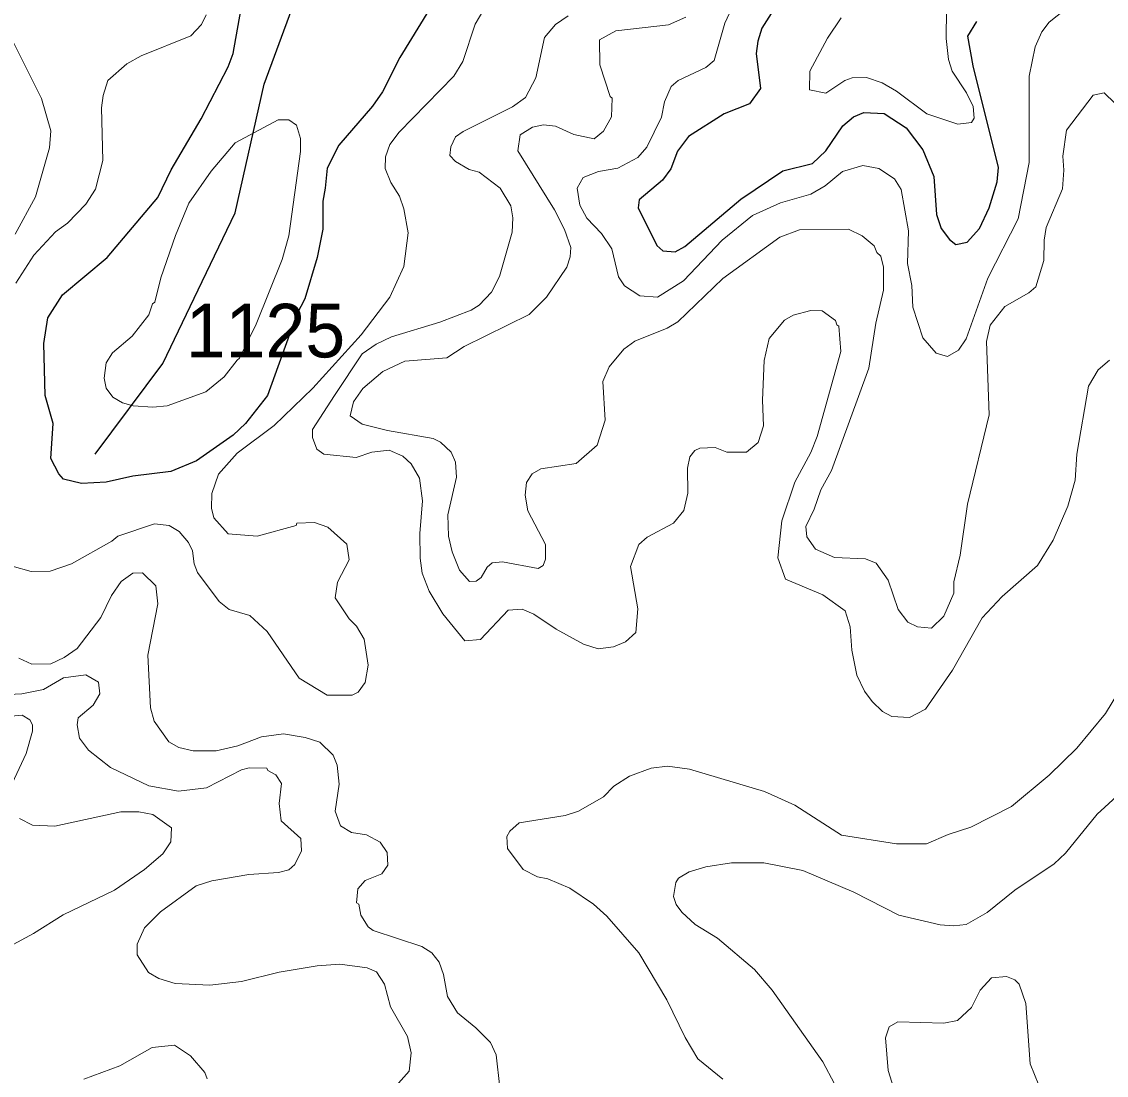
# Model space of a CAD drawing. Extents: x 447.8 to 473.9, y 7733.1 to 7760.8.
# Drawn here: x 466.24 to 467.859, y 7739.144 to 7740.716 of the extents above; entities that cross this region are included whole.
import ezdxf

# ---------------------------------------------------------------- set-up
doc = ezdxf.new("R2010")
doc.units = 0
doc.header["$LTSCALE"] = 0.032
for name, color, linetype, lineweight in [('1', 7, 'Continuous', 25), ('2', 7, 'Continuous', 13), ('26', 7, 'Continuous', 25)]:
    doc.layers.add(name, color=color, linetype=linetype, lineweight=lineweight)
doc.layers.add('21', color=7, linetype='Continuous')

msp = doc.modelspace()

# ---------------------------------------------------------------- linework, layer by layer
at = {"layer": '1'}
for points in [[(466.8622, 7740.7573), (466.8045, 7740.6629), (466.779, 7740.6118), (466.7638, 7740.59), (466.7138, 7740.5319), (466.696, 7740.4979), (466.6931, 7740.4678), (466.6895, 7740.4483), (466.6895, 7740.4066), (466.6813, 7740.3645), (466.663, 7740.3028), (466.6511, 7740.28), (466.607, 7740.1583), (466.5743, 7740.1164), (466.5557, 7740.099), (466.5013, 7740.0607), (466.4627, 7740.0451), (466.4062, 7740.0382), (466.3665, 7740.0292), (466.3293, 7740.0271), (466.3029, 7740.0337), (466.2955, 7740.0414), (466.284, 7740.0643), (466.2871, 7740.1168), (466.2751, 7740.1584), (466.2735, 7740.2358), (466.2793, 7740.2742), (466.3013, 7740.3086), (466.3678, 7740.3642), (466.4436, 7740.4538), (466.4636, 7740.4954), (466.5079, 7740.5714), (466.5484, 7740.649), (466.5557, 7740.6687), (466.5696, 7740.7467)], [(467.369, 7740.7449), (467.3451, 7740.7064), (467.3387, 7740.6872), (467.3364, 7740.6687), (467.3428, 7740.6165), (467.3264, 7740.5937), (467.2887, 7740.5787), (467.2355, 7740.5448), (467.2192, 7740.5229), (467.2089, 7740.4968), (467.1966, 7740.4798), (467.1618, 7740.4502), (467.1604, 7740.4384), (467.1881, 7740.3822), (467.1972, 7740.3745), (467.2153, 7740.3726), (467.2299, 7740.3809), (467.3133, 7740.4513), (467.3764, 7740.4935), (467.4205, 7740.5048), (467.4404, 7740.5238), (467.4657, 7740.561)], [(467.5851, 7740.5248), (467.6017, 7740.4852), (467.6056, 7740.4286), (467.6126, 7740.4076), (467.625, 7740.391), (467.6343, 7740.384), (467.6511, 7740.3871), (467.6699, 7740.4074), (467.6841, 7740.4387), (467.6963, 7740.4775), (467.698, 7740.4988), (467.6602, 7740.6506), (467.6524, 7740.6948), (467.6655, 7740.7166)], [(467.4657, 7740.561), (467.4815, 7740.5745), (467.4971, 7740.5809), (467.5274, 7740.5792), (467.5601, 7740.5581), (467.5851, 7740.5248)]]:
    msp.add_lwpolyline(points, dxfattribs=at)
at = {"layer": '2'}
for points in [[(467.3162, 7740.7711), (467.2895, 7740.7142), (467.2736, 7740.6585), (467.2613, 7740.6477), (467.22, 7740.6286), (467.2096, 7740.6198), (467.1996, 7740.5968), (467.1953, 7740.5737), (467.173, 7740.5291), (467.1599, 7740.5137), (467.1301, 7740.4979), (467.1011, 7740.4927), (467.0782, 7740.4836), (467.0695, 7740.4677), (467.0732, 7740.4427), (467.0835, 7740.4232), (467.1057, 7740.4003), (467.1212, 7740.3772), (467.1309, 7740.3355), (467.1401, 7740.3222), (467.163, 7740.3069), (467.1894, 7740.3052), (467.2278, 7740.3297), (467.2858, 7740.3901), (467.331, 7740.4272), (467.3729, 7740.4461), (467.4178, 7740.4589), (467.4393, 7740.4713), (467.4655, 7740.4927), (467.4957, 7740.5016), (467.5194, 7740.4974), (467.543, 7740.4817), (467.5528, 7740.4658), (467.5639, 7740.4041), (467.5625, 7740.3553), (467.5688, 7740.3224), (467.5701, 7740.2901), (467.5852, 7740.2445), (467.6048, 7740.2215), (467.622, 7740.2164), (467.6385, 7740.2258), (467.6498, 7740.2429), (467.682, 7740.3335), (467.7275, 7740.4223), (467.7436, 7740.506), (467.7437, 7740.635), (467.753, 7740.6789), (467.7625, 7740.7013), (467.7735, 7740.7157), (467.8308, 7740.7614)], [(466.4751, 7739.9552), (466.4891, 7739.9389), (466.4953, 7739.9264), (466.4975, 7739.9069), (466.5026, 7739.8942), (466.5348, 7739.8507), (466.5499, 7739.8392), (466.581, 7739.8298), (466.6067, 7739.806), (466.6546, 7739.7365), (466.6963, 7739.7113), (466.7336, 7739.7112), (466.7426, 7739.7154), (466.7528, 7739.73), (466.7576, 7739.7558), (466.7512, 7739.7945), (466.7398, 7739.8141), (466.7292, 7739.8252), (466.7081, 7739.8563), (466.7114, 7739.88), (466.7288, 7739.9133), (466.7255, 7739.9364), (466.6973, 7739.9617), (466.6772, 7739.9686), (466.6509, 7739.9678), (466.6498, 7739.9646), (466.5916, 7739.9485), (466.5484, 7739.9521), (466.527, 7739.9759), (466.5236, 7739.99), (466.5239, 7740.012), (466.5339, 7740.0411), (466.5618, 7740.0725), (466.6171, 7740.1134), (466.6748, 7740.1695), (466.7469, 7740.2488), (466.7896, 7740.305), (466.8105, 7740.3509), (466.817, 7740.4013), (466.8106, 7740.4371), (466.8043, 7740.456), (466.791, 7740.4765), (466.7826, 7740.4974), (466.7834, 7740.5146), (466.7895, 7740.5332), (466.8037, 7740.5515), (466.8853, 7740.6349), (466.8986, 7740.6568), (466.917, 7740.7128), (466.93, 7740.7346)], [(467.6203, 7740.7343), (467.6202, 7740.6912), (467.6234, 7740.6599), (467.6288, 7740.6423), (467.6505, 7740.61), (467.6603, 7740.5899), (467.6618, 7740.5725), (467.6577, 7740.5658), (467.6372, 7740.5634), (467.5911, 7740.5787), (467.5458, 7740.6125), (467.5247, 7740.625), (467.5012, 7740.633), (467.4797, 7740.6323), (467.4685, 7740.6285), (467.4403, 7740.6098), (467.416, 7740.6145), (467.4165, 7740.6423), (467.443, 7740.6917), (467.4633, 7740.7223)], [(466.5156, 7740.7263), (466.5085, 7740.7119), (466.4926, 7740.6952), (466.4187, 7740.6655), (466.3972, 7740.6532), (466.3687, 7740.6285), (466.3617, 7740.6061), (466.3593, 7740.5876), (466.3616, 7740.5092), (466.3503, 7740.4661), (466.336, 7740.4438), (466.3085, 7740.4156), (466.2909, 7740.4027), (466.2586, 7740.368), (466.2316, 7740.3262)], [(467.0559, 7740.7252), (467.0369, 7740.7119), (467.0203, 7740.6925), (467.0078, 7740.6323), (466.9922, 7740.603), (466.9727, 7740.5893), (466.8993, 7740.5524), (466.8879, 7740.5443), (466.8806, 7740.5294), (466.8792, 7740.5168), (466.8879, 7740.5076), (466.9082, 7740.4956), (466.923, 7740.4917), (466.9542, 7740.4677), (466.9702, 7740.4416), (466.9732, 7740.4237), (466.9724, 7740.4021), (466.9536, 7740.3359), (466.9412, 7740.3124), (466.9229, 7740.2933), (466.9112, 7740.2858), (466.8645, 7740.2679), (466.792, 7740.2461), (466.7694, 7740.235), (466.7486, 7740.2206), (466.7069, 7740.1583), (466.6744, 7740.1076), (466.6743, 7740.0959), (466.6809, 7740.0782), (466.6912, 7740.0707), (466.7393, 7740.0656), (466.7628, 7740.0736), (466.7889, 7740.0767), (466.8091, 7740.0678), (466.8217, 7740.0564), (466.8338, 7740.035), (466.8386, 7740.0013), (466.8346, 7739.9522), (466.8348, 7739.9154), (466.838, 7739.8932), (466.8484, 7739.8664), (466.8688, 7739.8326), (466.9014, 7739.7923), (466.9251, 7739.7942), (466.9662, 7739.8382), (466.9871, 7739.8395), (467.0045, 7739.8322), (467.0377, 7739.8094), (467.0785, 7739.7872), (467.1007, 7739.7802), (467.1235, 7739.7834), (467.1414, 7739.7908), (467.1568, 7739.8046), (467.16, 7739.8401), (467.1489, 7739.9032), (467.1611, 7739.9358), (467.1739, 7739.9469), (467.2132, 7739.968), (467.2286, 7739.9865), (467.2346, 7740.0126), (467.2338, 7740.0501)], [(466.7354, 7740.1491), (466.7496, 7740.1688), (466.7791, 7740.1941), (466.8121, 7740.2097), (466.8746, 7740.2148), (466.9004, 7740.2314), (466.9975, 7740.2792), (467.0235, 7740.3049), (467.0539, 7740.3497), (467.059, 7740.3653), (467.0598, 7740.3794), (467.0505, 7740.4063), (467.0352, 7740.4356), (466.9807, 7740.5234), (466.984, 7740.5474), (467.0024, 7740.559), (467.0189, 7740.5624), (467.0368, 7740.5602), (467.0641, 7740.5479), (467.0948, 7740.5417), (467.1085, 7740.5528), (467.1204, 7740.5745), (467.1215, 7740.6022), (467.1184, 7740.6044), (467.1029, 7740.6518), (467.1026, 7740.6893), (467.127, 7740.7029), (467.2056, 7740.7117), (467.2316, 7740.7233)], [(466.2304, 7740.3992), (466.2607, 7740.4551), (466.2817, 7740.5279), (466.2839, 7740.5533), (466.27, 7740.6016), (466.2206, 7740.7003)], [(467.8719, 7740.5945), (467.8556, 7740.6101), (467.8391, 7740.6064), (467.7995, 7740.5545), (467.7942, 7740.5154), (467.7957, 7740.4945), (467.7934, 7740.4666), (467.7694, 7740.4092), (467.7661, 7740.3904), (467.7659, 7740.3598), (467.7539, 7740.3206), (467.7434, 7740.3114), (467.7073, 7740.2913), (467.6857, 7740.2634), (467.6803, 7740.2389), (467.6842, 7740.1293), (467.6519, 7739.9961), (467.641, 7739.92), (467.6314, 7739.8801), (467.6312, 7739.8636), (467.6163, 7739.8289), (467.5982, 7739.8113), (467.577, 7739.813), (467.5627, 7739.8201), (467.5482, 7739.8392), (467.5334, 7739.883), (467.5157, 7739.9083), (467.4997, 7739.9148), (467.4531, 7739.9165), (467.4249, 7739.9289), (467.4118, 7739.9472), (467.4103, 7739.963), (467.423, 7739.9888), (467.4327, 7740.0177), (467.4486, 7740.0465), (467.5044, 7740.1991), (467.5149, 7740.2664), (467.5263, 7740.3156), (467.5263, 7740.3499), (467.5223, 7740.3661), (467.5165, 7740.3719), (467.5126, 7740.382), (467.4945, 7740.3967), (467.4744, 7740.4068), (467.4012, 7740.4054), (467.3716, 7740.3949), (467.2867, 7740.3331), (467.2194, 7740.2684), (467.2036, 7740.2588), (467.1553, 7740.2394), (467.1387, 7740.2276), (467.1169, 7740.2012), (467.1076, 7740.1795), (467.1111, 7740.1214), (467.0992, 7740.0842), (467.0679, 7740.0571), (467.0149, 7740.0488), (467.0023, 7740.0414), (466.9935, 7740.0287), (466.9918, 7740.0098), (466.9956, 7739.9863), (467.0221, 7739.9361), (467.0221, 7739.9143), (467.0184, 7739.9048), (467.0109, 7739.9004), (466.958, 7739.9099), (466.9426, 7739.9085), (466.9351, 7739.9021), (466.9259, 7739.8868), (466.9187, 7739.8813), (466.9086, 7739.8808), (466.8938, 7739.8979), (466.8825, 7739.9251), (466.8775, 7739.9486), (466.8762, 7739.9802), (466.8891, 7740.0366), (466.8875, 7740.0591), (466.8813, 7740.0739), (466.8651, 7740.0887)], [(467.2928, 7740.0736), (467.3218, 7740.0736), (467.3392, 7740.0881), (467.3476, 7740.1133), (467.3461, 7740.1516), (467.3485, 7740.2104), (467.3558, 7740.2434), (467.3788, 7740.2707), (467.3915, 7740.2782), (467.4178, 7740.2851), (467.4347, 7740.2848), (467.4548, 7740.2705), (467.4566, 7740.2638), (467.46, 7740.2621), (467.4629, 7740.2239), (467.4276, 7740.0972), (467.418, 7740.0733), (467.3943, 7740.0289), (467.3746, 7739.9714), (467.3686, 7739.9163), (467.38, 7739.8842), (467.4358, 7739.8611), (467.4693, 7739.8368), (467.4766, 7739.8133), (467.4791, 7739.7782), (467.4867, 7739.7412), (467.4983, 7739.7172), (467.5093, 7739.7018), (467.5251, 7739.6865), (467.539, 7739.6794), (467.5652, 7739.6776), (467.5892, 7739.69), (467.6293, 7739.7486), (467.6736, 7739.8264), (467.7033, 7739.8584), (467.7561, 7739.9049), (467.7798, 7739.9423), (467.8013, 7739.9934), (467.8126, 7740.0322), (467.815, 7740.0707), (467.8322, 7740.1725), (467.8468, 7740.1966), (467.8639, 7740.2113)], [(466.8651, 7740.0887), (466.8543, 7740.0944), (466.7861, 7740.1061), (466.7486, 7740.1155), (466.7307, 7740.1279), (466.7354, 7740.1491)], [(467.2338, 7740.0501), (467.2373, 7740.0667), (467.2449, 7740.0765), (467.2521, 7740.0799), (467.2754, 7740.0807), (467.2928, 7740.0736)], [(466.3145, 7739.9073), (466.3748, 7739.9408), (466.3836, 7739.9485), (466.4386, 7739.9669), (466.4602, 7739.9644), (466.4751, 7739.9552)], [(466.2262, 7739.9039), (466.2546, 7739.8956), (466.2829, 7739.8962), (466.3145, 7739.9073)], [(466.4382, 7739.6722), (466.4323, 7739.692), (466.4283, 7739.7708), (466.4434, 7739.8474), (466.4403, 7739.8745), (466.4207, 7739.8935), (466.406, 7739.8931), (466.3885, 7739.8806), (466.3743, 7739.8599), (466.3586, 7739.8269), (466.323, 7739.7807), (466.3037, 7739.7673), (466.2838, 7739.7579), (466.2553, 7739.7575), (466.2361, 7739.7664)], [(467.9089, 7739.7684), (467.858, 7739.6837), (467.815, 7739.6319), (467.7738, 7739.5915), (467.7173, 7739.5449), (467.6567, 7739.5139), (467.623, 7739.5034), (467.5904, 7739.4894), (467.546, 7739.489), (467.4638, 7739.502), (467.3941, 7739.5468), (467.3486, 7739.5672), (467.2367, 7739.6006), (467.204, 7739.6052), (467.1796, 7739.602), (467.1475, 7739.5903), (467.124, 7739.5753), (467.1085, 7739.5596), (467.0712, 7739.5378), (467.0516, 7739.5314), (466.9828, 7739.5206), (466.9689, 7739.5081), (466.9645, 7739.5), (466.9654, 7739.4825), (466.9886, 7739.4507), (467.01, 7739.4401), (467.0256, 7739.4369), (467.0584, 7739.4229), (467.0938, 7739.3991), (467.1137, 7739.3815), (467.1614, 7739.3267), (467.2032, 7739.2562), (467.2304, 7739.2001), (467.2496, 7739.1685), (467.2867, 7739.138)], [(466.1714, 7739.7097), (466.2405, 7739.7129), (466.2728, 7739.7198), (466.3026, 7739.7368), (466.336, 7739.7416), (466.3551, 7739.7303), (466.3568, 7739.7129), (466.3469, 7739.6964), (466.3248, 7739.6772), (466.3233, 7739.6668), (466.3265, 7739.6468), (466.3399, 7739.6291), (466.373, 7739.603), (466.43, 7739.576), (466.4744, 7739.5678), (466.5162, 7739.5727), (466.5682, 7739.5996), (466.5797, 7739.6029), (466.606, 7739.602), (466.6077, 7739.5985), (466.6196, 7739.5924), (466.6278, 7739.5794), (466.6246, 7739.5496), (466.6276, 7739.5238), (466.6567, 7739.4973), (466.6581, 7739.4788), (466.6477, 7739.4582), (466.6388, 7739.4506), (466.6235, 7739.4464), (466.5794, 7739.4434), (466.5243, 7739.434), (466.5009, 7739.4265)], [(466.219, 7739.5642), (466.2469, 7739.6243), (466.2565, 7739.6576), (466.2566, 7739.6668), (466.2523, 7739.6744), (466.2412, 7739.6814), (466.2081, 7739.6784)], [(466.563, 7739.6356), (466.5307, 7739.6279), (466.496, 7739.6279), (466.4746, 7739.6332), (466.4597, 7739.6414), (466.4382, 7739.6722)], [(466.954, 7739.1256), (466.9484, 7739.1741), (466.94, 7739.1927), (466.9182, 7739.2148), (466.8905, 7739.2369), (466.876, 7739.2614), (466.8698, 7739.2943), (466.8633, 7739.3126), (466.8523, 7739.3264), (466.8375, 7739.3358), (466.7648, 7739.36), (466.7575, 7739.3652), (466.7465, 7739.3826), (466.7432, 7739.399), (466.7401, 7739.4012), (466.7417, 7739.4223), (466.7529, 7739.4345), (466.7776, 7739.4443), (466.7865, 7739.4575), (466.7858, 7739.4764), (466.7751, 7739.4915), (466.7548, 7739.5027), (466.7325, 7739.5059), (466.7163, 7739.5161), (466.708, 7739.5381), (466.7143, 7739.5785), (466.7112, 7739.6067), (466.7052, 7739.6214), (466.685, 7739.6408), (466.6635, 7739.6481), (466.631, 7739.6534), (466.598, 7739.6488), (466.563, 7739.6356)], [(467.4822, 7739.417), (467.5493, 7739.3826), (467.6108, 7739.3681), (467.6308, 7739.3666), (467.6499, 7739.3688), (467.6813, 7739.3867), (467.7225, 7739.4203), (467.781, 7739.4593), (467.7979, 7739.4753), (467.8452, 7739.5333), (467.8744, 7739.5601)], [(466.1502, 7739.2972), (466.2577, 7739.3555), (466.3024, 7739.3833), (466.3787, 7739.4199), (466.4236, 7739.4508), (466.4507, 7739.4741), (466.4628, 7739.4923), (466.4641, 7739.5132), (466.4362, 7739.5332), (466.4149, 7739.5372), (466.3882, 7739.5371), (466.2895, 7739.5157), (466.2565, 7739.5171), (466.2368, 7739.5269)], [(467.2362, 7739.4472), (467.2613, 7739.4547), (467.2996, 7739.4611), (467.3479, 7739.4611), (467.406, 7739.4496), (467.4822, 7739.417)], [(467.4533, 7739.1311), (467.4361, 7739.1639), (467.3602, 7739.2706), (467.334, 7739.3015), (467.2789, 7739.3486), (467.2453, 7739.3688), (467.2253, 7739.3871), (467.2169, 7739.3988), (467.213, 7739.4105), (467.2167, 7739.4316), (467.2204, 7739.4379), (467.2362, 7739.4472)], [(466.5009, 7739.4265), (466.4472, 7739.3879), (466.4234, 7739.3641), (466.4127, 7739.3397), (466.4126, 7739.3234), (466.4295, 7739.2972)], [(466.4295, 7739.2972), (466.4448, 7739.2881), (466.4694, 7739.2807), (466.5212, 7739.2783), (466.5681, 7739.2839), (466.6243, 7739.2975), (466.6811, 7739.3073), (466.715, 7739.3096), (466.756, 7739.304), (466.7697, 7739.2981), (466.7817, 7739.28), (466.7907, 7739.2459), (466.8162, 7739.2016), (466.8217, 7739.1773), (466.8186, 7739.1499), (466.8027, 7739.1319)], [(467.7649, 7739.1131), (467.7453, 7739.161), (467.7388, 7739.2508), (467.7291, 7739.2796), (467.7223, 7739.2863), (467.7099, 7739.2911), (467.6875, 7739.2894), (467.6708, 7739.2706), (467.658, 7739.2449), (467.6369, 7739.2255), (467.6165, 7739.2215), (467.5478, 7739.2238), (467.5348, 7739.2163), (467.5296, 7739.1998), (467.5334, 7739.1508), (467.5416, 7739.1257)], [(466.5171, 7739.1385), (466.5137, 7739.1478), (466.4921, 7739.1727), (466.4683, 7739.1886), (466.4351, 7739.1852), (466.387, 7739.158), (466.3331, 7739.1382)]]:
    msp.add_lwpolyline(points, dxfattribs=at)
msp.add_lwpolyline([(466.6389, 7740.3967), (466.6566, 7740.5224), (466.6566, 7740.5419), (466.6506, 7740.5617), (466.6389, 7740.5696), (466.623, 7740.5696), (466.5587, 7740.5357), (466.5233, 7740.4933), (466.4898, 7740.4453), (466.4696, 7740.3972), (466.448, 7740.3342), (466.4388, 7740.2979), (466.4354, 7740.2952), (466.4298, 7740.2788), (466.405, 7740.2468), (466.3758, 7740.2223), (466.3665, 7740.207), (466.3633, 7740.1845), (466.3664, 7740.1693), (466.3762, 7740.156), (466.3908, 7740.1473), (466.4067, 7740.1429), (466.436, 7740.1408), (466.4575, 7740.1432), (466.5149, 7740.1637), (466.5425, 7740.1863), (466.5621, 7740.2111), (466.5652, 7740.2141), (466.5903, 7740.265), (466.6292, 7740.3615)], close=True, dxfattribs=at)
at = {"layer": '26'}
msp.add_lwpolyline([(466.3501, 7740.071), (466.451, 7740.2062), (466.5037, 7740.3162), (466.5587, 7740.4308), (466.6022, 7740.6233), (466.7328, 7740.9785), (466.8131, 7741.0977), (467.0835, 7741.4575), (467.1477, 7741.5308), (467.2095, 7741.634), (467.2714, 7741.7463), (467.3723, 7741.9136), (467.4616, 7742.1244), (467.5304, 7742.5003), (467.5373, 7742.9082), (467.5258, 7743.0549), (467.5327, 7743.1603), (467.5579, 7743.3345)], dxfattribs=at)

# ---------------------------------------------------------------- texts
at = {"layer": '21'}
msp.add_text('1125', height=0.08, dxfattribs=at).set_placement((466.4851, 7740.2152))

doc.saveas('drawing.dxf')
